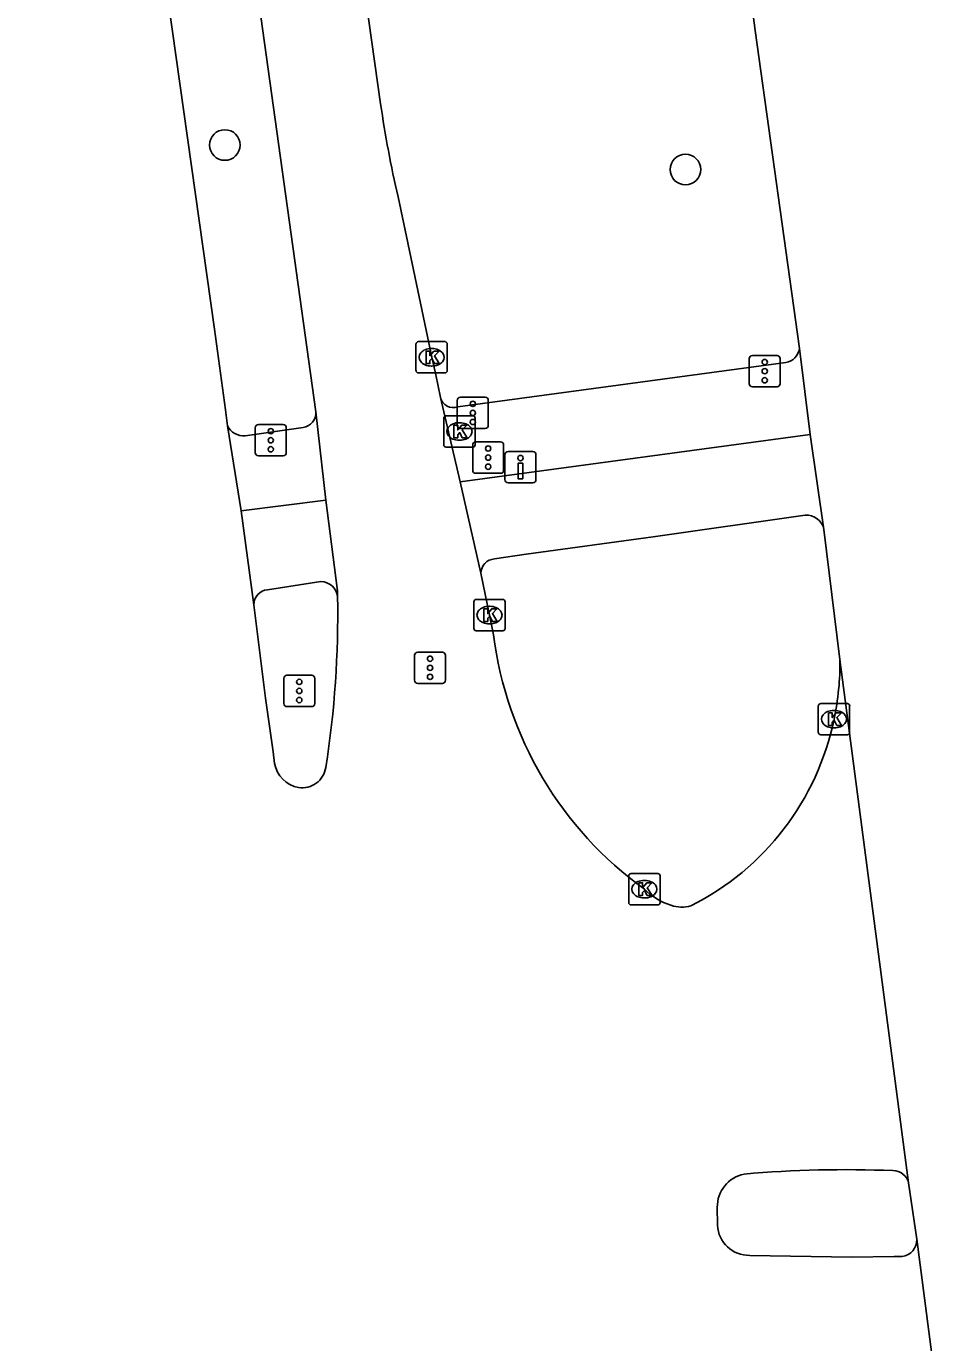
# Model space of a CAD drawing. Extents: x 160557 to 161245, y 385330 to 386505.
# Drawn here: x 161110.7 to 161139.96, y 386154.93 to 386197 of the extents above; entities that cross this region are included whole.
import ezdxf

# ---------------------------------------------------------------- set-up
doc = ezdxf.new("R2010")
doc.units = 0
for name, color, linetype in [('IMGEO_Boom', 7, 'Continuous'), ('IMGEO_Drukknoppaal', 7, 'Continuous'), ('IMGEO_Fietspad_gesloten', 7, 'Continuous'), ('IMGEO_Kolk', 7, 'Continuous'), ('IMGEO_OVBaan_gesloten', 7, 'Continuous'), ('IMGEO_Rijbaan_regionaal_gesloten', 7, 'Continuous'), ('IMGEO_Verkeersregelinstallatiepaal', 7, 'Continuous'), ('IMGEO_Voetpad_open', 7, 'Continuous')]:
    doc.layers.add(name, color=color, linetype=linetype)

msp = doc.modelspace()

# ---------------------------------------------------------------- linework, layer by layer
at = {"layer": 'IMGEO_Boom'}
for centre in [(161117.047, 386193.208), (161131.77, 386192.424)]:
    msp.add_circle(centre, 0.489, dxfattribs=at)
at = {"layer": 'IMGEO_Drukknoppaal'}
for p, q in [((161126.101, 386183.414), (161126.891, 386183.414)), ((161126.891, 386183.414), (161126.101, 386183.414)), ((161126.001, 386182.514), (161126.001, 386183.314)), ((161126.001, 386183.314), (161126.001, 386182.514)), ((161126.991, 386183.314), (161126.991, 386182.514)), ((161126.991, 386182.514), (161126.991, 386183.314)), ((161126.891, 386182.414), (161126.101, 386182.414)), ((161126.101, 386182.414), (161126.891, 386182.414))]:
    msp.add_line(p, q, dxfattribs=at)
msp.add_lwpolyline([(161126.571, 386183.039), (161126.571, 386182.539), (161126.421, 386182.539), (161126.421, 386183.039), (161126.571, 386183.039)], dxfattribs=at)
msp.add_circle((161126.496, 386183.204), 0.085, dxfattribs=at)
for centre, start, end in [((161126.101, 386183.314), 90, 180), ((161126.101, 386183.314), 90, 180), ((161126.891, 386183.314), 0, 90), ((161126.891, 386183.314), 360, 90), ((161126.101, 386182.514), 180, 270), ((161126.101, 386182.514), 180, 270), ((161126.891, 386182.514), 270, 0), ((161126.891, 386182.514), 270, 0)]:
    msp.add_arc(centre, 0.1, start, end, dxfattribs=at)
at = {"layer": 'IMGEO_Fietspad_gesloten'}
for points in [[(161135.755, 386183.954), (161124.567, 386182.442)], [(161117.571, 386181.511), (161120.274, 386181.858)], [(161135.596, 386181.373), (161130.739, 386180.685), (161126.675, 386180.127), (161125.667, 386179.98)], [(161120.117, 386179.255), (161118.407, 386178.994)]]:
    msp.add_lwpolyline(points, dxfattribs=at)
for centre, radius, start, end in [((161135.645, 386180.814), 0.561, 11.1635, 95.005), ((161125.696, 386179.517), 0.463, 93.6455, 179.4369), ((161120.108, 386178.709), 0.546, 6.713, 89.04), ((161118.457, 386178.514), 0.483, 95.946, 180.0664)]:
    msp.add_arc(centre, radius, start, end, dxfattribs=at)
at = {"layer": 'IMGEO_Kolk'}
for p, q in [((161123.157, 386185.997), (161123.157, 386186.849)), ((161123.232, 386186.923), (161124.084, 386186.923)), ((161124.158, 386186.849), (161124.158, 386185.997)), ((161123.645, 386186.703), (161123.67, 386186.703)), ((161123.668, 386186.143), (161123.643, 386186.143)), ((161124.084, 386185.923), (161123.232, 386185.923)), ((161124.045, 386183.627), (161124.045, 386184.479)), ((161124.12, 386184.553), (161124.972, 386184.553)), ((161124.533, 386184.333), (161124.558, 386184.333)), ((161125.046, 386184.479), (161125.046, 386183.627)), ((161124.972, 386183.553), (161124.12, 386183.553)), ((161124.556, 386183.773), (161124.531, 386183.773)), ((161125.005, 386177.758), (161125.005, 386178.61)), ((161125.08, 386178.684), (161125.932, 386178.684)), ((161125.493, 386178.464), (161125.518, 386178.464)), ((161126.006, 386178.61), (161126.006, 386177.758)), ((161125.932, 386177.684), (161125.08, 386177.684)), ((161125.516, 386177.904), (161125.491, 386177.904)), ((161136.016, 386174.432), (161136.016, 386175.284)), ((161136.091, 386175.358), (161136.943, 386175.358)), ((161136.504, 386175.138), (161136.529, 386175.138)), ((161137.017, 386175.284), (161137.017, 386174.432)), ((161136.527, 386174.578), (161136.502, 386174.578)), ((161136.943, 386174.358), (161136.091, 386174.358)), ((161129.956, 386168.996), (161129.956, 386169.848)), ((161130.031, 386169.922), (161130.883, 386169.922)), ((161130.444, 386169.702), (161130.469, 386169.702)), ((161130.957, 386169.848), (161130.957, 386168.996)), ((161130.467, 386169.142), (161130.442, 386169.142)), ((161130.883, 386168.922), (161130.031, 386168.922))]:
    msp.add_line(p, q, dxfattribs=at)
for points in [[(161123.157, 386185.997), (161123.157, 386186.849)], [(161123.232, 386186.923), (161124.084, 386186.923)], [(161124.158, 386186.849), (161124.158, 386185.997)], [(161123.478, 386186.623), (161123.601, 386186.623), (161123.601, 386186.472), (161123.731, 386186.623), (161123.895, 386186.623), (161123.749, 386186.472), (161123.902, 386186.223), (161123.75, 386186.223), (161123.665, 386186.387), (161123.601, 386186.32), (161123.601, 386186.223), (161123.478, 386186.223), (161123.478, 386186.623)], [(161124.084, 386185.923), (161123.232, 386185.923)], [(161124.045, 386183.627), (161124.045, 386184.479)], [(161124.12, 386184.553), (161124.972, 386184.553)], [(161124.366, 386184.253), (161124.489, 386184.253), (161124.489, 386184.102), (161124.619, 386184.253), (161124.783, 386184.253), (161124.637, 386184.102), (161124.79, 386183.853), (161124.638, 386183.853), (161124.553, 386184.017), (161124.489, 386183.95), (161124.489, 386183.853), (161124.366, 386183.853), (161124.366, 386184.253)], [(161125.046, 386184.479), (161125.046, 386183.627)], [(161124.972, 386183.553), (161124.12, 386183.553)], [(161125.005, 386177.758), (161125.005, 386178.61)], [(161125.08, 386178.684), (161125.932, 386178.684)], [(161125.326, 386178.384), (161125.449, 386178.384), (161125.449, 386178.233), (161125.579, 386178.384), (161125.743, 386178.384), (161125.597, 386178.233), (161125.75, 386177.984), (161125.598, 386177.984), (161125.513, 386178.148), (161125.449, 386178.081), (161125.449, 386177.984), (161125.326, 386177.984), (161125.326, 386178.384)], [(161126.006, 386178.61), (161126.006, 386177.758)], [(161125.932, 386177.684), (161125.08, 386177.684)], [(161136.016, 386174.432), (161136.016, 386175.284)], [(161136.091, 386175.358), (161136.943, 386175.358)], [(161136.337, 386175.058), (161136.46, 386175.058), (161136.46, 386174.907), (161136.59, 386175.058), (161136.754, 386175.058), (161136.608, 386174.907), (161136.761, 386174.658), (161136.609, 386174.658), (161136.524, 386174.822), (161136.46, 386174.755), (161136.46, 386174.658), (161136.337, 386174.658), (161136.337, 386175.058)], [(161137.017, 386175.284), (161137.017, 386174.432)], [(161136.943, 386174.358), (161136.091, 386174.358)], [(161129.956, 386168.996), (161129.956, 386169.848)], [(161130.031, 386169.922), (161130.883, 386169.922)], [(161130.277, 386169.622), (161130.4, 386169.622), (161130.4, 386169.471), (161130.53, 386169.622), (161130.694, 386169.622), (161130.548, 386169.471), (161130.701, 386169.222), (161130.549, 386169.222), (161130.464, 386169.386), (161130.4, 386169.319), (161130.4, 386169.222), (161130.277, 386169.222), (161130.277, 386169.622)], [(161130.957, 386169.848), (161130.957, 386168.996)], [(161130.883, 386168.922), (161130.031, 386168.922)]]:
    msp.add_lwpolyline(points, dxfattribs=at)
for centre, start, end in [((161123.234, 386186.847), 91.552, 178.448), ((161123.234, 386186.847), 91.552, 178.448), ((161124.082, 386186.847), 1.552, 88.448), ((161124.082, 386186.847), 1.552, 88.448), ((161123.234, 386185.999), 181.552, 268.448), ((161123.234, 386185.999), 181.552, 268.448), ((161124.082, 386185.999), 271.552, 358.448), ((161124.082, 386185.999), 271.552, 358.448), ((161124.122, 386184.477), 91.552, 178.448), ((161124.122, 386184.477), 91.552, 178.448), ((161124.97, 386184.477), 1.552, 88.448), ((161124.97, 386184.477), 1.552, 88.448), ((161124.122, 386183.629), 181.552, 268.448), ((161124.122, 386183.629), 181.552, 268.448), ((161124.97, 386183.629), 271.552, 358.448), ((161124.97, 386183.629), 271.552, 358.448), ((161125.082, 386178.608), 91.552, 178.448), ((161125.082, 386178.608), 91.552, 178.448), ((161125.93, 386178.608), 1.552, 88.448), ((161125.93, 386178.608), 1.552, 88.448), ((161125.082, 386177.76), 181.552, 268.448), ((161125.082, 386177.76), 181.552, 268.448), ((161125.93, 386177.76), 271.552, 358.448), ((161125.93, 386177.76), 271.552, 358.448), ((161136.093, 386175.282), 91.552, 178.448), ((161136.093, 386175.282), 91.552, 178.448), ((161136.941, 386175.282), 1.552, 88.448), ((161136.941, 386175.282), 1.552, 88.448), ((161136.093, 386174.434), 181.552, 268.448), ((161136.093, 386174.434), 181.552, 268.448), ((161136.941, 386174.434), 271.552, 358.448), ((161136.941, 386174.434), 271.552, 358.448), ((161130.033, 386169.846), 91.552, 178.448), ((161130.033, 386169.846), 91.552, 178.448), ((161130.881, 386169.846), 1.552, 88.448), ((161130.881, 386169.846), 1.552, 88.448), ((161130.033, 386168.998), 181.552, 268.448), ((161130.033, 386168.998), 181.552, 268.448), ((161130.881, 386168.998), 271.552, 358.448), ((161130.881, 386168.998), 271.552, 358.448)]:
    msp.add_arc(centre, 0.0765, start, end, dxfattribs=at)
for centre, major_axis, ratio, start_param, end_param in [((161123.644, 386186.423), (-0.387, 0.002), 0.722429, 4.712389, 7.853982), ((161123.669, 386186.423), (-0.39, 0.002), 0.717154, 1.570796, 4.712389), ((161124.532, 386184.053), (-0.387, 0.002), 0.722429, 4.712389, 7.853982), ((161124.557, 386184.053), (-0.39, 0.002), 0.717154, 1.570796, 4.712389), ((161125.492, 386178.184), (-0.387, 0.002), 0.722429, 4.712389, 7.853982), ((161125.517, 386178.184), (-0.39, 0.002), 0.717154, 1.570796, 4.712389), ((161136.503, 386174.858), (-0.387, 0.002), 0.722429, 4.712389, 7.853982), ((161136.528, 386174.858), (-0.39, 0.002), 0.717154, 1.570796, 4.712389), ((161130.443, 386169.422), (-0.387, 0.002), 0.722429, 4.712389, 7.853982), ((161130.468, 386169.422), (-0.39, 0.002), 0.717154, 1.570796, 4.712389)]:
    msp.add_ellipse(centre, major_axis=major_axis, ratio=ratio, start_param=start_param, end_param=end_param, dxfattribs=at)
at = {"layer": 'IMGEO_OVBaan_gesloten'}
for points in [[(161121.723, 386290.228), (161134, 386196.871), (161135.415, 386186.7)], [(161135.415, 386186.7), (161135.755, 386183.954)], [(161135.755, 386183.954), (161136.195, 386180.923)], [(161136.195, 386180.923), (161136.706, 386176.76)], [(161136.706, 386176.76), (161138.899, 386160.038)], [(161138.899, 386160.038), (161139.162, 386158.234)], [(161139.162, 386158.234), (161139.958, 386152.089)]]:
    msp.add_lwpolyline(points, dxfattribs=at)
at = {"layer": 'IMGEO_Rijbaan_regionaal_gesloten'}
for points in [[(161112.41, 386235.343), (161114.628, 386222.565), (161114.791, 386221.496), (161114.928, 386220.511), (161117.181, 386204.599), (161119.956, 386184.683)], [(161117.129, 386184.23), (161117.064, 386184.74), (161116.715, 386187.319), (161113.769, 386208.249), (161110.703, 386229.984)], [(161122.026, 386194.526), (161120.518, 386205.219), (161118.524, 386219.319)], [(161123.939, 386185.135), (161123.796, 386185.86), (161123.658, 386186.423), (161122.585, 386191.55)], [(161124.567, 386182.442), (161123.939, 386185.135)], [(161119.956, 386184.683), (161120.274, 386181.858)], [(161117.571, 386181.511), (161117.129, 386184.23)], [(161125.233, 386179.522), (161124.567, 386182.442)], [(161120.274, 386181.858), (161120.647, 386178.958), (161120.65, 386178.773)], [(161117.974, 386178.513), (161117.571, 386181.511)], [(161125.635, 386177.556), (161125.506, 386178.184), (161125.233, 386179.522)], [(161118.637, 386173.44), (161118.593, 386173.816), (161118.344, 386175.529), (161117.974, 386178.513)], [(161132.796, 386158.685), (161132.785, 386159.255)], [(161138.694, 386157.685), (161138.435, 386157.682), (161137.083, 386157.661), (161133.827, 386157.719)]]:
    msp.add_lwpolyline(points, dxfattribs=at)
for centre, radius, start, end in [((161157.742, 386199.694), 36.088, 188.2338, 193.0427), ((161089.405, 386178.189), 31.251, 351.0269, 1.0705), ((161137.402, 386179.035), 11.859, 187.1654, 234.1552), ((161128.268, 386176.638), 8.439, 347.8226, 0.8278), ((161128.09, 386176.588), 8.603, 296.5935, 348.4013), ((161119.602, 386173.632), 0.984, 191.236, 258.1664), ((161119.514, 386173.428), 0.767, 261.451, 351.5502), ((161131.979, 386170.988), 2.184, 225.8262, 252.028), ((161131.647, 386169.845), 0.995, 249.9068, 287.211), ((161133.858, 386159.266), 1.073, 101.454, 180.5981), ((161136.888, 386122.971), 37.488, 87.687, 94.9628), ((161138.405, 386159.92), 0.508, 13.4135, 90.4552), ((161133.796, 386158.719), 1, 181.9343, 271.7943), ((161138.642, 386158.204), 0.521, 275.7682, 3.3393)]:
    msp.add_arc(centre, radius, start, end, dxfattribs=at)
at = {"layer": 'IMGEO_Verkeersregelinstallatiepaal'}
for p, q in [((161133.807, 386185.58), (161133.807, 386186.38)), ((161133.807, 386186.38), (161133.807, 386185.58)), ((161133.907, 386186.48), (161134.697, 386186.48)), ((161134.697, 386186.48), (161133.907, 386186.48)), ((161134.797, 386186.38), (161134.797, 386185.58)), ((161134.797, 386185.58), (161134.797, 386186.38)), ((161124.578, 386185.145), (161125.368, 386185.145)), ((161125.368, 386185.145), (161124.578, 386185.145)), ((161134.697, 386185.48), (161133.907, 386185.48)), ((161133.907, 386185.48), (161134.697, 386185.48)), ((161124.478, 386184.245), (161124.478, 386185.045)), ((161124.478, 386185.045), (161124.478, 386184.245)), ((161125.468, 386185.045), (161125.468, 386184.245)), ((161125.468, 386184.245), (161125.468, 386185.045)), ((161118.121, 386184.272), (161118.911, 386184.272)), ((161118.911, 386184.272), (161118.121, 386184.272)), ((161118.021, 386183.372), (161118.021, 386184.172)), ((161118.021, 386184.172), (161118.021, 386183.372)), ((161119.011, 386184.172), (161119.011, 386183.372)), ((161119.011, 386183.372), (161119.011, 386184.172)), ((161125.368, 386184.145), (161124.578, 386184.145)), ((161124.578, 386184.145), (161125.368, 386184.145)), ((161124.969, 386182.817), (161124.969, 386183.617)), ((161124.969, 386183.617), (161124.969, 386182.817)), ((161125.069, 386183.717), (161125.859, 386183.717)), ((161125.859, 386183.717), (161125.069, 386183.717)), ((161125.959, 386183.617), (161125.959, 386182.817)), ((161125.959, 386182.817), (161125.959, 386183.617)), ((161118.911, 386183.272), (161118.121, 386183.272)), ((161118.121, 386183.272), (161118.911, 386183.272)), ((161125.859, 386182.717), (161125.069, 386182.717)), ((161125.069, 386182.717), (161125.859, 386182.717)), ((161123.112, 386176.099), (161123.112, 386176.899)), ((161123.112, 386176.899), (161123.112, 386176.099)), ((161123.212, 386176.999), (161124.002, 386176.999)), ((161124.002, 386176.999), (161123.212, 386176.999)), ((161124.102, 386176.899), (161124.102, 386176.099)), ((161124.102, 386176.099), (161124.102, 386176.899)), ((161118.933, 386175.359), (161118.933, 386176.159)), ((161118.933, 386176.159), (161118.933, 386175.359)), ((161119.033, 386176.259), (161119.823, 386176.259)), ((161119.823, 386176.259), (161119.033, 386176.259)), ((161119.923, 386176.159), (161119.923, 386175.359)), ((161119.923, 386175.359), (161119.923, 386176.159)), ((161124.002, 386175.999), (161123.212, 386175.999)), ((161123.212, 386175.999), (161124.002, 386175.999)), ((161119.823, 386175.259), (161119.033, 386175.259)), ((161119.033, 386175.259), (161119.823, 386175.259))]:
    msp.add_line(p, q, dxfattribs=at)
for centre in [(161134.302, 386186.27), (161134.302, 386185.98), (161134.302, 386185.69), (161124.973, 386184.935), (161124.973, 386184.645), (161124.973, 386184.355), (161118.516, 386184.062), (161118.516, 386183.772), (161118.516, 386183.482), (161125.464, 386183.507), (161125.464, 386183.217), (161125.464, 386182.927), (161123.607, 386176.789), (161123.607, 386176.499), (161123.607, 386176.209), (161119.428, 386176.049), (161119.428, 386175.759), (161119.428, 386175.469)]:
    msp.add_circle(centre, 0.085, dxfattribs=at)
for centre, start, end in [((161133.907, 386186.38), 90, 180), ((161133.907, 386186.38), 90, 180), ((161134.697, 386186.38), 0, 90), ((161134.697, 386186.38), 360, 90), ((161133.907, 386185.58), 180, 270), ((161133.907, 386185.58), 180, 270), ((161134.697, 386185.58), 270, 0), ((161134.697, 386185.58), 270, 0), ((161124.578, 386185.045), 90, 180), ((161124.578, 386185.045), 90, 180), ((161125.368, 386185.045), 0, 90), ((161125.368, 386185.045), 360, 90), ((161118.121, 386184.172), 90, 180), ((161118.121, 386184.172), 90, 180), ((161118.911, 386184.172), 0, 90), ((161118.911, 386184.172), 360, 90), ((161124.578, 386184.245), 180, 270), ((161124.578, 386184.245), 180, 270), ((161125.368, 386184.245), 270, 0), ((161125.368, 386184.245), 270, 0), ((161125.069, 386183.617), 90, 180), ((161125.069, 386183.617), 90, 180), ((161125.859, 386183.617), 0, 90), ((161125.859, 386183.617), 360, 90), ((161118.121, 386183.372), 180, 270), ((161118.121, 386183.372), 180, 270), ((161118.911, 386183.372), 270, 0), ((161118.911, 386183.372), 270, 0), ((161125.069, 386182.817), 180, 270), ((161125.069, 386182.817), 180, 270), ((161125.859, 386182.817), 270, 0), ((161125.859, 386182.817), 270, 0), ((161123.212, 386176.899), 90, 180), ((161123.212, 386176.899), 90, 180), ((161124.002, 386176.899), 0, 90), ((161124.002, 386176.899), 360, 90), ((161119.033, 386176.159), 90, 180), ((161119.033, 386176.159), 90, 180), ((161119.823, 386176.159), 0, 90), ((161119.823, 386176.159), 360, 90), ((161123.212, 386176.099), 180, 270), ((161123.212, 386176.099), 180, 270), ((161124.002, 386176.099), 270, 0), ((161124.002, 386176.099), 270, 0), ((161119.033, 386175.359), 180, 270), ((161119.033, 386175.359), 180, 270), ((161119.823, 386175.359), 270, 0), ((161119.823, 386175.359), 270, 0)]:
    msp.add_arc(centre, 0.1, start, end, dxfattribs=at)
at = {"layer": 'IMGEO_Voetpad_open'}
for points in [[(161124.493, 386184.838), (161134.982, 386186.26)], [(161117.699, 386183.912), (161119.548, 386184.181)]]:
    msp.add_lwpolyline(points, dxfattribs=at)
for centre, radius, start, end in [((161134.896, 386186.777), 0.524, 279.3957, 351.5231), ((161124.355, 386185.246), 0.431, 194.9844, 288.624), ((161119.486, 386184.648), 0.471, 277.5751, 4.22), ((161117.663, 386184.518), 0.607, 208.3196, 273.3666)]:
    msp.add_arc(centre, radius, start, end, dxfattribs=at)

doc.saveas('drawing.dxf')
